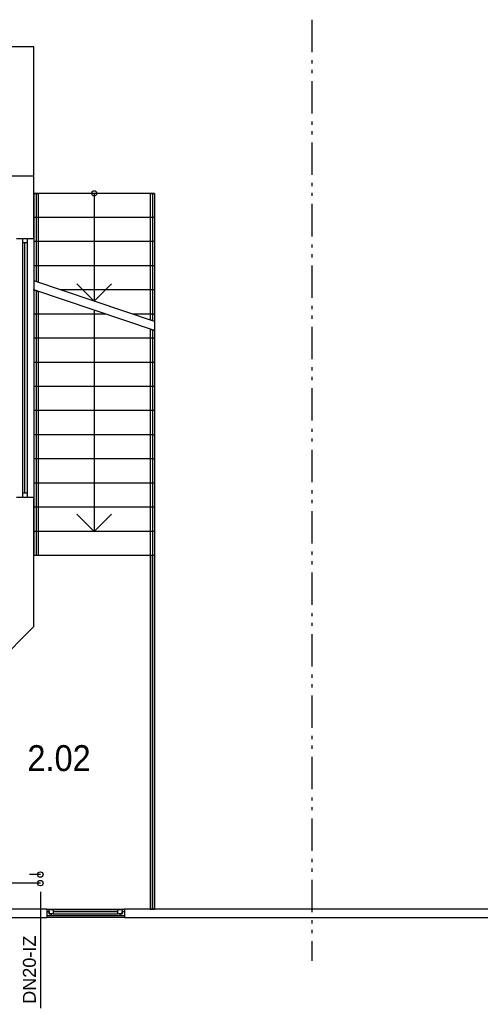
# Model space of a CAD drawing. Extents: x 997 to 109698, y 921 to 94021.
# Tile 702 of 718: x 13308 to 18654, y 65566 to 76985. Entities that reach past the tile are written whole.
import ezdxf

# ---------------------------------------------------------------- set-up
doc = ezdxf.new("R2010")
doc.units = 0
doc.header["$MEASUREMENT"] = 0
for name, color, linetype in [('12', 7, 'CONTINUOUS'), ('16', 7, 'CONTINUOUS'), ('40', 7, 'CONTINUOUS'), ('63', 15, 'CONTINUOUS')]:
    doc.layers.add(name, color=color, linetype=linetype)
doc.styles.get("Standard").update_dxf_attribs({"font": 'Arial.ttf', "height": 0.2})

msp = doc.modelspace()

# ---------------------------------------------------------------- linework, layer by layer
at = {"layer": '12', "color": 24}
for p, q in [((13547.636205, 67070.953237), (13422.636205, 67070.953237)), ((13547.636205, 66970.953237), (11647.636205, 66970.953237))]:
    msp.add_line(p, q, dxfattribs=at)
at = {"layer": '12', "color": 6, "linetype": 'Continuous'}
msp.add_line((13547.636205, 66870.953237), (13547.636205, 65520.953237), dxfattribs=at)
at = {"layer": '12', "color": 24}
for centre in [(13547.636205, 67070.953237), (13547.636205, 66970.953237)]:
    msp.add_circle(centre, 31.539228, dxfattribs=at)
at = {"layer": '40', "color": 8, "linetype": 'Continuous'}
for p, q in [((16697.636205, 76984.704238), (16697.636205, 76609.704238)), ((13472.636205, 76670.658275), (6572.636205, 76670.658275)), ((13472.636205, 74446.340356), (13472.636205, 76670.658275)), ((16697.636205, 76515.954238), (16697.636205, 76478.454238)), ((16697.636205, 76403.454238), (16697.636205, 76365.954238)), ((16697.636205, 76272.204238), (16697.636205, 75897.204238)), ((16697.636205, 75803.454238), (16697.636205, 75765.954238)), ((16697.636205, 75690.954238), (16697.636205, 75653.454238)), ((16697.636205, 75559.704238), (16697.636205, 75184.704238)), ((13472.636205, 75170.658275), (6572.636205, 75170.658275)), ((13472.636205, 74446.340356), (13472.636205, 75170.658275)), ((16697.636205, 75090.954238), (16697.636205, 75053.454238)), ((13472.636205, 74970.658275), (13522.636205, 74970.658275)), ((13472.636205, 74970.658275), (13472.636205, 73956.143274)), ((14872.636205, 74970.658275), (13472.636205, 74970.658275)), ((13497.636205, 74970.658275), (13497.636205, 73947.750275)), ((13522.636205, 74970.658275), (13522.636205, 73939.357274)), ((14172.636205, 74970.658275), (14172.636205, 73721.143275)), ((14822.636205, 74970.658275), (14872.636205, 74970.658275)), ((14822.636205, 74970.658275), (14822.636205, 73502.929274)), ((14847.636205, 74970.658275), (14847.636205, 73494.536275)), ((14872.636205, 74970.658275), (14872.636205, 66670.953237)), ((14872.636205, 74970.658275), (14872.636205, 73486.143274)), ((16697.636205, 74978.454238), (16697.636205, 74940.954238)), ((16697.636205, 74847.204238), (16697.636205, 74472.204238)), ((14872.636205, 74690.658275), (13472.636205, 74690.658275)), ((13272.636205, 74446.340356), (13472.636205, 74446.340356)), ((13342.636205, 74396.340355), (13342.636205, 74446.340356)), ((13342.636205, 71496.340356), (13342.636205, 74396.340355)), ((13392.636205, 74396.340355), (13342.636205, 74396.340355)), ((13367.636205, 71496.340356), (13367.636205, 74396.340355)), ((13392.636205, 74446.340356), (13392.636205, 74396.340355)), ((13392.636205, 74396.340355), (13392.636205, 71496.340356)), ((13472.636205, 74446.340356), (13472.636205, 71446.340356)), ((14872.636205, 74410.658275), (13472.636205, 74410.658275)), ((16697.636205, 74378.454238), (16697.636205, 74340.954238)), ((16697.636205, 74265.954238), (16697.636205, 74228.454238)), ((14872.636205, 74130.658274), (13472.636205, 74130.658274)), ((16697.636205, 74134.704238), (16697.636205, 73759.704238)), ((13522.636205, 73939.357274), (13472.636205, 73956.143274)), ((14872.636205, 73486.143274), (13472.636205, 73956.143274)), ((14172.636205, 73721.143275), (13972.636205, 73921.143274)), ((14172.636205, 73721.143275), (14372.636205, 73921.143274)), ((13472.636205, 73850.658274), (13522.636205, 73833.872274)), ((13472.636205, 73850.658274), (13472.636205, 70770.658274)), ((14872.636205, 73380.658274), (13472.636205, 73850.658274)), ((13497.636205, 73842.265275), (13497.636205, 70770.658274)), ((13522.636205, 73833.872274), (13522.636205, 70770.658274)), ((14872.636205, 73850.658274), (13786.846205, 73850.658274)), ((16697.636205, 73665.954238), (16697.636205, 73628.454238)), ((14306.679205, 73570.658274), (13472.636205, 73570.658274)), ((14172.636205, 73615.658275), (14172.636205, 71050.658274)), ((14872.636205, 73570.658274), (14620.889205, 73570.658274)), ((16697.636205, 73553.454238), (16697.636205, 73515.954238)), ((14872.636205, 73486.143274), (14822.636205, 73502.929274)), ((14822.636205, 73397.444274), (14872.636205, 73380.658274)), ((14822.636205, 73397.444274), (14822.636205, 70770.658274)), ((14847.636205, 73389.051274), (14847.636205, 70770.658274)), ((14872.636205, 73380.658274), (14872.636205, 70770.658274)), ((16697.636205, 73422.204238), (16697.636205, 73047.204238)), ((14872.636205, 73290.658274), (13472.636205, 73290.658274)), ((14872.636205, 73010.658274), (13472.636205, 73010.658274)), ((16697.636205, 72953.454238), (16697.636205, 72915.954238)), ((16697.636205, 72840.954238), (16697.636205, 72803.454238)), ((14872.636205, 72730.658275), (13472.636205, 72730.658275)), ((16697.636205, 72709.704238), (16697.636205, 72334.704238)), ((14872.636205, 72450.658275), (13472.636205, 72450.658275)), ((14872.636205, 72170.658275), (13472.636205, 72170.658275)), ((16697.636205, 72240.954238), (16697.636205, 72203.454238)), ((16697.636205, 72128.454238), (16697.636205, 72090.954238)), ((16697.636205, 71997.204238), (16697.636205, 71622.204238)), ((14872.636205, 71890.658274), (13472.636205, 71890.658274)), ((14872.636205, 71610.658274), (13472.636205, 71610.658274)), ((13342.636205, 71496.340356), (13392.636205, 71496.340356)), ((13342.636205, 71446.340356), (13342.636205, 71496.340356)), ((13392.636205, 71496.340356), (13392.636205, 71446.340356)), ((16697.636205, 71528.454238), (16697.636205, 71490.954238)), ((13272.636205, 71446.340356), (13472.636205, 71446.340356)), ((13472.636205, 69945.953238), (13472.636205, 71446.340356)), ((16697.636205, 71415.954238), (16697.636205, 71378.454238)), ((14872.636205, 71330.658274), (13472.636205, 71330.658274)), ((16697.636205, 71284.704238), (16697.636205, 70909.704238)), ((14172.636205, 71050.658274), (13972.636205, 71250.658274)), ((14172.636205, 71050.658274), (14372.636205, 71250.658274)), ((14872.636205, 71050.658274), (13472.636205, 71050.658274)), ((16697.636205, 70815.954238), (16697.636205, 70778.454238)), ((13522.636205, 70770.658274), (13472.636205, 70770.658274)), ((14872.636205, 70770.658274), (13472.636205, 70770.658274)), ((14822.636205, 70770.953238), (14822.636205, 66670.953237)), ((14872.636205, 70770.953238), (14822.636205, 70770.953238)), ((14872.636205, 70770.658274), (14822.636205, 70770.658274)), ((14847.636205, 66670.953237), (14847.636205, 70770.953238)), ((14872.636205, 66670.953237), (14872.636205, 70770.953238)), ((16697.636205, 70703.454238), (16697.636205, 70665.954238)), ((16697.636205, 70572.204238), (16697.636205, 70197.204238)), ((16697.636205, 70103.454238), (16697.636205, 70065.954238)), ((11697.636205, 68170.953237), (13472.636205, 69945.953238)), ((12935.392276, 69408.709309), (13472.636205, 69945.953238)), ((16697.636205, 69990.954238), (16697.636205, 69953.454238)), ((16697.636205, 69859.704238), (16697.636205, 69484.704238)), ((16697.636205, 69390.954238), (16697.636205, 69353.454238)), ((16697.636205, 69278.454238), (16697.636205, 69240.954238)), ((16697.636205, 69147.204238), (16697.636205, 68772.204238)), ((16697.636205, 68678.454238), (16697.636205, 68640.954238)), ((16697.636205, 68565.954238), (16697.636205, 68528.454238)), ((16697.636205, 68434.704238), (16697.636205, 68059.704238)), ((16697.636205, 67965.954238), (16697.636205, 67928.454238)), ((16697.636205, 67853.454238), (16697.636205, 67815.954238)), ((16697.636205, 67722.204238), (16697.636205, 67347.204238)), ((16697.636205, 67253.454238), (16697.636205, 67215.954238)), ((16697.636205, 67140.954238), (16697.636205, 67103.454238)), ((16697.636205, 67009.704238), (16697.636205, 66634.704238)), ((13623.023324, 66670.953237), (13123.023324, 66670.953237)), ((13623.023324, 66670.953237), (13623.023324, 66570.953238)), ((13623.023324, 66670.953237), (14523.023324, 66670.953237)), ((13623.023324, 66640.953237), (13648.023324, 66640.953237)), ((13673.023324, 66590.953238), (13623.023324, 66590.953238)), ((13648.023324, 66615.953237), (13648.023324, 66665.953238)), ((13648.023324, 66665.953238), (13698.023324, 66665.953238)), ((13648.023324, 66640.953237), (13648.023324, 66615.953237)), ((13698.023324, 66615.953237), (13648.023324, 66615.953237)), ((13648.023324, 66615.953237), (13673.023324, 66615.953237)), ((13673.023324, 66615.953237), (13673.023324, 66590.953238)), ((14473.023324, 66590.953238), (13673.023324, 66590.953238)), ((13698.023324, 66665.953238), (13698.023324, 66615.953237)), ((13698.023324, 66665.953238), (14448.023324, 66665.953238)), ((13698.023324, 66640.953237), (14448.023324, 66640.953237)), ((13698.023324, 66615.953237), (14448.023324, 66615.953237)), ((14448.023324, 66665.953238), (14498.023324, 66665.953238)), ((14448.023324, 66615.953237), (14448.023324, 66665.953238)), ((14498.023324, 66615.953237), (14448.023324, 66615.953237)), ((14473.023324, 66615.953237), (14498.023324, 66615.953237)), ((14473.023324, 66590.953238), (14473.023324, 66615.953237)), ((14523.023324, 66590.953238), (14473.023324, 66590.953238)), ((14498.023324, 66665.953238), (14498.023324, 66615.953237)), ((14498.023324, 66640.953237), (14523.023324, 66640.953237)), ((14498.023324, 66615.953237), (14498.023324, 66640.953237)), ((14523.023324, 66670.953237), (14523.023324, 66570.953238)), ((14872.636205, 66670.953237), (14523.023324, 66670.953237)), ((14822.636205, 66670.953237), (14872.636205, 66670.953237)), ((36822.636205, 66670.953237), (14872.636205, 66670.953237)), ((13123.023324, 66570.953238), (13623.023324, 66570.953238)), ((14523.023324, 66570.953238), (13623.023324, 66570.953238)), ((14523.023324, 66570.953238), (14872.636205, 66570.953238)), ((14872.636205, 66570.953238), (36922.636205, 66570.953238)), ((16697.636205, 66540.954238), (16697.636205, 66503.454238)), ((16697.636205, 66428.454238), (16697.636205, 66390.954238)), ((16697.636205, 66297.204238), (16697.636205, 66070.953238))]:
    msp.add_line(p, q, dxfattribs=at)
msp.add_circle((14172.636205, 74970.658275), 30, dxfattribs=at)
at = {"layer": '40', "color": 8}
msp.add_point((13472.636205, 73850.658274), dxfattribs=at)

# ---------------------------------------------------------------- texts
at = {"layer": '16', "color": 24, "width": 0.9}
msp.add_text('2.02', height=300, dxfattribs=at).set_placement((13397.636205, 68270.953237))
at = {"layer": '63', "color": 74}
msp.add_text('DN20-IZ', height=150, rotation=89.98833, dxfattribs=at).set_placement((13495.136205, 65570.953237))

doc.saveas('drawing.dxf')
